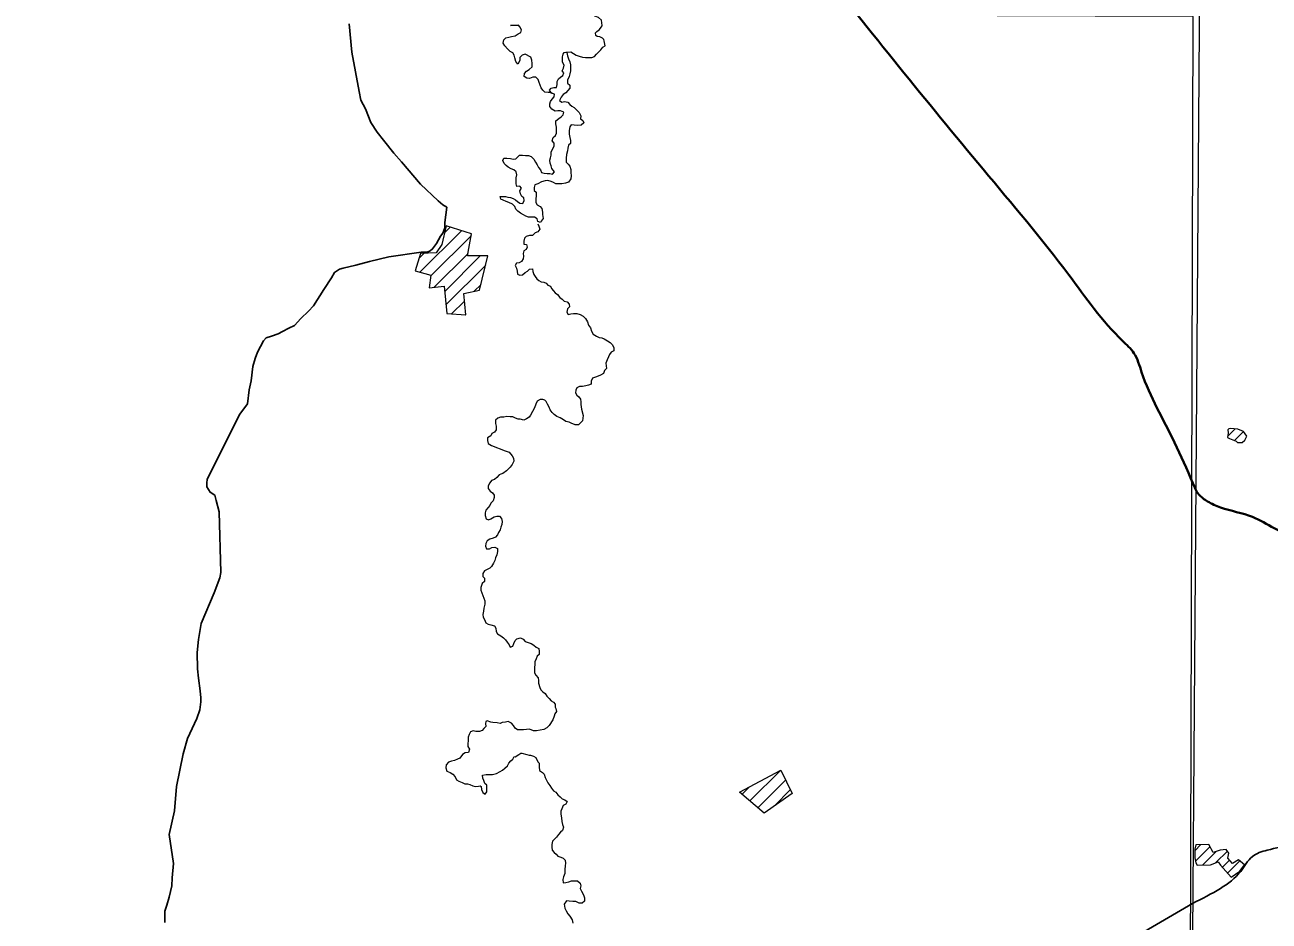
# Model space of a CAD drawing. Extents: x 553962 to 842807, y 8883888 to 9032388.
# Drawn here: x 614032 to 618828, y 8906368 to 8909821 of the extents above; entities that cross this region are included whole.
import ezdxf

# ---------------------------------------------------------------- set-up
doc = ezdxf.new("R2010")
doc.units = 0
doc.header["$LTSCALE"] = 200
doc.layers.add('6', color=7, linetype='Continuous', lineweight=13)

msp = doc.modelspace()

# ---------------------------------------------------------------- linework, layer by layer
at = {"layer": '6'}
for p, q in [((615904.1, 8909819.7), (615934.2, 8909820.7)), ((615934.2, 8909820.7), (615904.1, 8909819.7)), ((615649.7, 8909020.2), (615671.6, 8909042.1)), ((615555, 8908868.9), (615714.5, 8909028.4)), ((615596.6, 8908853.9), (615753, 8909010.4)), ((615551, 8908921.5), (615570.3, 8908940.8)), ((615609.5, 8908810.3), (615740.3, 8908941.1)), ((615650.5, 8908794.7), (615787.5, 8908931.8)), ((615655.1, 8908742.7), (615808.4, 8908896.1)), ((615763.9, 8908795), (615790.3, 8908821.4)), ((615676.6, 8908707.7), (615726.4, 8908757.5)), ((615729.6, 8908704.1), (615731.2, 8908705.7)), ((618667.8, 8908235.7), (618697.2, 8908265)), ((618694.5, 8908219.9), (618729.1, 8908254.5)), ((616826.8, 8906831.1), (616945.6, 8906949.9)), ((616796.4, 8906857.3), (616825.3, 8906886.1)), ((616857.3, 8906805), (616964, 8906911.7)), ((616921.3, 8906812.4), (616982.4, 8906873.5)), ((618541.3, 8906638.8), (618565.2, 8906662.7)), ((618544.4, 8906599.4), (618599.8, 8906654.9)), ((618571.2, 8906583.9), (618623, 8906635.6)), ((618623.2, 8906593.4), (618667.4, 8906637.6)), ((618647.2, 8906575), (618675.6, 8906603.4)), ((618667.4, 8906552.7), (618715.2, 8906600.5))]:
    msp.add_line(p, q, dxfattribs=at)
for points in [[(618663, 8924716.1), (618558.3, 8909803.7), (618456.5, 8896026.7)], [(616257, 8909818.6), (616254.6, 8909839.7), (616243.1, 8909850.2), (616229.2, 8909854.7), (616225.9, 8909857.9), (616206.9, 8909866.8), (616203.1, 8909869.8), (616194.2, 8909879.1), (616192.8, 8909887.3)], [(616064.9, 8909557.5), (616059.5, 8909560.9), (616049.3, 8909561), (616036.1, 8909562.1), (616029, 8909570.3), (616021.9, 8909578.4), (616017.9, 8909588.7), (616014, 8909599.9), (616010, 8909611.1), (616000.9, 8909620.3), (615989.7, 8909619.4), (615977.4, 8909615.4), (615967.3, 8909615.5), (615957.1, 8909622.7), (615957.2, 8909633.9), (615965.4, 8909643), (615975.6, 8909650.1), (615986.9, 8909660.2), (615987, 8909672.4), (615986.1, 8909685.6), (615982.1, 8909696.9), (615959.8, 8909708.2), (615948.6, 8909704.2), (615939.3, 8909696.1), (615939.2, 8909683.9), (615932, 8909669.7), (615924, 8909680.9), (615921, 8909694.2), (615918, 8909704.4), (615913, 8909713.6), (615902.9, 8909718.8), (615891.8, 8909729), (615881.7, 8909741.3), (615875.6, 8909750.5), (615878.8, 8909763.7), (615886, 8909771.8), (615897.2, 8909773.8), (615907.3, 8909776.8), (615921.6, 8909779.8), (615933.9, 8909786.8), (615943.1, 8909791.8), (615946.2, 8909803), (615940.1, 8909813.3), (615934.2, 8909820.7)], [(616269.4, 8909741.1), (616265.1, 8909760), (616263.7, 8909765.6), (616258.7, 8909770.3), (616248.6, 8909775.1), (616238.4, 8909776.8), (616232.9, 8909781), (616231.6, 8909791.2), (616236.2, 8909796.2), (616241.4, 8909799.2), (616246.6, 8909803.2), (616253.9, 8909813.2), (616257, 8909818.3), (616257, 8909818.6)], [(616120.8, 8909714.8), (616123.8, 8909702.5), (616127.8, 8909690.3), (616132.8, 8909679.1), (616135.7, 8909667.8), (616135.7, 8909657.6), (616135.6, 8909644.4), (616132.5, 8909633.2), (616130.3, 8909622), (616124.2, 8909608.8), (616124.1, 8909596.6), (616132.2, 8909589.4), (616132.1, 8909578.2), (616124.9, 8909569.1), (616116.7, 8909560), (616106.5, 8909552.9), (616099.3, 8909542.8), (616093.1, 8909530.6), (616102.2, 8909523.4), (616112.4, 8909526.4), (616124.6, 8909523.2), (616132.7, 8909515), (616140.8, 8909507.8), (616149.9, 8909503.7), (616158, 8909494.5), (616169.1, 8909483.2), (616175.1, 8909470.9), (616174, 8909459.8), (616182.1, 8909453.6), (616186.1, 8909444.4), (616175.8, 8909435.3), (616163.6, 8909434.3), (616149.4, 8909435.5), (616138.2, 8909436.6), (616132.1, 8909428.4), (616129.9, 8909414.2), (616129.8, 8909400.9), (616132.8, 8909387.7), (616134.8, 8909376.5), (616135.7, 8909364.2), (616127.5, 8909358.2), (616124.4, 8909346), (616123.3, 8909335.8), (616119.1, 8909322.6), (616119, 8909307.3), (616118.9, 8909293), (616126, 8909284.8), (616132, 8909276.6), (616137, 8909264.4), (616137, 8909253.2), (616137.9, 8909239.9), (616136.8, 8909228.7), (616127.6, 8909215.6), (616116.3, 8909211.5), (616101.1, 8909208.6), (616088.8, 8909208.7), (616078.7, 8909208.7), (616069.6, 8909213.9), (616060.4, 8909218), (616048.2, 8909221.2), (616037, 8909220.2), (616023.8, 8909217.2), (616009.5, 8909209.2), (615998.3, 8909205.2), (615995.2, 8909195), (615995.1, 8909183.8), (616003.2, 8909176.6), (616000.9, 8909136.9), (616006.9, 8909128.7), (616018.2, 8909122.1), (616024.8, 8909113.3), (616027, 8909100.1), (616027, 8909091.3), (616029.2, 8909075.9), (616022.6, 8909064.9), (616019.7, 8909060.4), (616009.5, 8909063.5), (616006.5, 8909073.7), (615996.4, 8909079.9), (615986.2, 8909079.9), (615973, 8909081), (615962.9, 8909084.2), (615953.8, 8909089.3), (615942.6, 8909095.5), (615931.5, 8909103.7), (615924.4, 8909111.9), (615920.4, 8909121.1), (615911.3, 8909130.3), (615897.1, 8909136.5), (615887, 8909140.7), (615875.8, 8909145.8), (615866.7, 8909150), (615863.7, 8909160.2), (615873.9, 8909160.1), (615884, 8909160.1), (615894.2, 8909158), (615904.4, 8909156.9), (615914.5, 8909152.7), (615923.6, 8909147.6), (615930.7, 8909140.4), (615939.8, 8909134.2)], [(615939.8, 8909134.2), (615952, 8909133.1), (615956.2, 8909144.3), (615955.2, 8909154.5), (615947.1, 8909160.7), (615942.1, 8909170.9), (615940.1, 8909182.1), (615946.3, 8909192.3), (615940.3, 8909200.4), (615928.1, 8909198.5), (615925.1, 8909208.7), (615925.2, 8909221.9), (615926.2, 8909232.1), (615928.4, 8909243.3), (615925.4, 8909255.6), (615916.3, 8909262.8), (615906.1, 8909266.9), (615895, 8909273.1), (615886.9, 8909279.2), (615879.8, 8909287.4), (615873.8, 8909298.7), (615877.9, 8909307.8), (615890.2, 8909307.7), (615903.4, 8909306.6), (615914.5, 8909304.5), (615924.7, 8909305.5), (615931.9, 8909312.6), (615939.1, 8909319.7), (615950.2, 8909319.6), (615961.4, 8909318.5), (615973.6, 8909318.4), (615983.8, 8909314.3), (615993.9, 8909304), (615999.9, 8909292.8), (616007, 8909282.5), (616012, 8909271.3), (616019, 8909263.1), (616023, 8909252.9), (616033.2, 8909249.8), (616045.4, 8909248.7), (616055.6, 8909248.6), (616065.7, 8909246.5), (616072.9, 8909255.6), (616063.8, 8909267.9), (616060.8, 8909278.1), (616056.8, 8909288.3), (616055.9, 8909299.6), (616058, 8909309.7), (616061.1, 8909319.9), (616060.2, 8909332.1), (616066.4, 8909343.3), (616072.6, 8909355.5), (616071.6, 8909365.7), (616064.6, 8909374.9), (616067.7, 8909387.1), (616076.9, 8909395.2), (616081, 8909404.3), (616081.1, 8909417.6), (616081.2, 8909427.8), (616079.2, 8909440), (616078.3, 8909451.2), (616089.6, 8909460.3), (616099.8, 8909467.4), (616107, 8909474.4), (616109.1, 8909484.6), (616096.9, 8909490.8), (616085.7, 8909489.9), (616075.5, 8909488.9), (616063.3, 8909496.1), (616055.3, 8909506.4), (616055.4, 8909516.6), (616057.5, 8909526.7), (616064.7, 8909535.8), (616071.8, 8909543.9), (616073.9, 8909555.1), (616061.8, 8909558.3), (616054.7, 8909569.5), (616060.9, 8909577.6), (616071.1, 8909580.6), (616081.2, 8909579.6), (616083.3, 8909591.8), (616083.4, 8909603), (616088.6, 8909613.1), (616096.8, 8909620.2), (616106, 8909626.2), (616109.1, 8909636.4), (616103, 8909644.6), (616108.2, 8909654.8), (616111.3, 8909665.9), (616104.3, 8909678.2), (616104.3, 8909688.4), (616104.4, 8909698.6), (616107.2, 8909708.9), (616111.2, 8909714.9), (616116.8, 8909716.6), (616120.8, 8909714.8)], [(616116.8, 8909716.6), (616136.1, 8909717.2), (616157.4, 8909704.4), (616168.6, 8909701.2), (616181.8, 8909697.1), (616192.9, 8909696), (616204.1, 8909695.9), (616217.3, 8909695.9), (616227.5, 8909699.9), (616235.7, 8909709), (616243.9, 8909717.1), (616252.1, 8909725.2), (616259.3, 8909735.3), (616269.4, 8909741.1)], [(616009.4, 8909055.4), (616012.9, 8909046), (616016.9, 8909033.7), (616009.7, 8909024.6), (615998.5, 8909019.6), (615989.3, 8909010.5), (615977.1, 8909009.5), (615964.8, 8909006.6), (615957.7, 8908999.5), (615955.6, 8908988.3), (615955.5, 8908977.1), (615965.7, 8908975), (615968.6, 8908964.8), (615964.5, 8908955.6), (615955.3, 8908950.6), (615952.2, 8908940.4), (615954.2, 8908930.2), (615953.1, 8908920), (615946.9, 8908909.9), (615936.7, 8908904.8), (615926.5, 8908903.9), (615922.4, 8908894.8), (615927.4, 8908883.5), (615929.3, 8908872.3), (615931.3, 8908861.1), (615940.4, 8908856.9), (615950.6, 8908857.9), (615959.8, 8908867), (615969, 8908873.1), (615977.2, 8908880.1), (615988.4, 8908881.1), (615990.4, 8908870.9), (615993.3, 8908859.7), (615999.4, 8908851.5), (616005.4, 8908843.3), (616012.5, 8908836.1), (616021.6, 8908832), (616031.8, 8908829.9), (616040.9, 8908825.7), (616048, 8908818.6), (616058.1, 8908814.4), (616062.1, 8908805.2), (616069.2, 8908797), (616076.3, 8908788.8), (616085.4, 8908782.7), (616093.4, 8908770.4), (616102.6, 8908764.2), (616110.6, 8908757), (616122.8, 8908753.9), (616129.9, 8908745.7), (616131.8, 8908734.5), (616123.7, 8908727.4), (616120.5, 8908714.2), (616126.6, 8908706), (616136.8, 8908708), (616146.9, 8908709.9), (616159.1, 8908709.9), (616172.3, 8908705.7), (616184.5, 8908698.5), (616192.6, 8908690.3), (616200.6, 8908677), (616204.6, 8908664.7), (616211.7, 8908653.5), (616216.7, 8908641.2), (616222.7, 8908630)], [(616222.7, 8908630), (616234.8, 8908621.8), (616246, 8908616.6), (616256.2, 8908615.5), (616265.3, 8908611.4), (616277.4, 8908604.2), (616288.6, 8908597), (616296.7, 8908588.8), (616302.7, 8908577.5), (616302.6, 8908565.3), (616291.4, 8908560.3), (616285.2, 8908551.1), (616281.1, 8908542), (616275.9, 8908530.8), (616270.7, 8908517.6), (616272.7, 8908507.4), (616273.6, 8908497.2), (616266.5, 8908489.1), (616262.3, 8908477.9), (616251.1, 8908471.9), (616241.9, 8908467.9), (616231.7, 8908463.9), (616219.5, 8908459.9), (616215.3, 8908448.7), (616215.2, 8908437.5), (616204, 8908433.5), (616193.8, 8908430.5), (616181.6, 8908428.5), (616169.4, 8908427.6), (616159.2, 8908422.6), (616155.1, 8908413.4), (616154, 8908403.2), (616160, 8908395.1), (616167.1, 8908387.9), (616174.2, 8908379.7), (616175.1, 8908369.5), (616175, 8908358.3)], [(616175, 8908358.3), (616178, 8908341.3), (616178, 8908341.3), (616184.1, 8908316.9), (616181.1, 8908295.6), (616165.8, 8908280.4), (616152.6, 8908280.4), (616137.4, 8908287), (616130, 8908290.2), (616117.7, 8908292.7), (616107.9, 8908299.2), (616094.8, 8908307.4), (616082.5, 8908312.3), (616072.2, 8908319.8), (616064, 8908328.4), (616056.9, 8908337.6), (616052.9, 8908347.8), (616046.9, 8908360.1), (616041.9, 8908370.3), (616036.2, 8908374.8), (616028.1, 8908378.1), (616018.5, 8908377.6), (616006.3, 8908371.6), (616001.1, 8908359.7), (615996.4, 8908346.4), (615988.8, 8908331.2), (615981.2, 8908317.9), (615975.5, 8908310.3), (615966, 8908303.7), (615954.7, 8908298.9), (615940.5, 8908301.8), (615932.9, 8908302.7), (615923.4, 8908306.5), (615913.3, 8908311.1), (615902.1, 8908311.1), (615889.9, 8908312.2), (615877.9, 8908309.4), (615865.6, 8908310.3), (615855.2, 8908306.5), (615845.7, 8908298.9), (615846.1, 8908297.2), (615846, 8908285), (615848.9, 8908274.8), (615848.8, 8908261.6), (615842.7, 8908252.4), (615832.5, 8908246.4), (615828, 8908237.9), (615814.8, 8908230.5), (615814.8, 8908230.5), (615814.8, 8908219.9), (615818, 8908208.8), (615830.1, 8908200.5), (615882.9, 8908179.8), (615898.8, 8908174.7), (615910.1, 8908160.5), (615915.8, 8908151.9), (615916.4, 8908140), (615910.9, 8908127.7), (615902.7, 8908116.7), (615889, 8908102.9), (615873.8, 8908093.3), (615867, 8908090.6), (615859.9, 8908088.3), (615850.6, 8908077.1), (615842.5, 8908070.1)], [(615842.5, 8908070.1), (615831.2, 8908066.1), (615824.1, 8908056.9), (615817.9, 8908045.8), (615817.8, 8908035.6), (615825.9, 8908024.3), (615834, 8908018.2), (615841, 8908010), (615841, 8907999.8), (615836.8, 8907987.6), (615828.6, 8907978.5), (615824.5, 8907969.3), (615817.3, 8907961.2), (615809.1, 8907951.1), (615806, 8907940.9), (615805.9, 8907930.7), (615809.9, 8907918.5), (615819, 8907914.3), (615828.2, 8907918.4), (615840.4, 8907925.4), (615851.7, 8907928.4), (615861.8, 8907928.3), (615868.9, 8907919.1), (615871.8, 8907907.9), (615870.8, 8907896.7), (615866.6, 8907886.5), (615864.5, 8907876.3), (615857.3, 8907865.2), (615853.2, 8907856.1), (615846, 8907847.9), (615836.8, 8907843.9), (615824.6, 8907839.9), (615813.4, 8907833.9), (615809.2, 8907823.7), (615807.1, 8907812.5), (615811.1, 8907802.3), (615822.3, 8907802.2)], [(615822.3, 8907802.2), (615832.5, 8907807.3), (615843.7, 8907809.2), (615853.8, 8907804.1), (615853.8, 8907791.9), (615850.6, 8907779.7), (615846.5, 8907768.5), (615843.3, 8907757.3), (615838.2, 8907747.1), (615831, 8907735), (615823.8, 8907727.9), (615803.4, 8907717.8), (615797.2, 8907707.7), (615797.2, 8907696.5), (615804.2, 8907689.3), (615804.1, 8907677.1), (615794.9, 8907669), (615789.7, 8907653.7), (615789.7, 8907643.5), (615793.7, 8907633.3), (615797.7, 8907623.1), (615801.7, 8907612.9), (615804.7, 8907602.7), (615804.6, 8907589.4), (615801.4, 8907574.2), (615800.3, 8907563), (615797.2, 8907549.8), (615799.1, 8907539.6), (615803.1, 8907530.4), (615809.2, 8907517.1), (615818.3, 8907511.9), (615828.4, 8907509.8), (615841.6, 8907505.7), (615847.7, 8907497.5), (615848.6, 8907484.2), (615853.6, 8907475), (615866.8, 8907466.8), (615876.9, 8907459.6), (615884, 8907452.4), (615891, 8907443.2), (615898.1, 8907433), (615902.1, 8907423.8), (615912.3, 8907427.8), (615916.4, 8907437.9), (615921.6, 8907449.1), (615928.8, 8907456.2), (615942, 8907459.2), (615952.1, 8907454), (615960.2, 8907445.8), (615971.4, 8907441.7), (615983.6, 8907437.5), (615993.7, 8907431.3), (616002.8, 8907423.1), (616012.9, 8907418), (616014.9, 8907406.8), (616014.8, 8907395.6), (616006.6, 8907388.5), (616002.5, 8907378.3), (615998.3, 8907367.1), (615997.2, 8907356.9), (615996.2, 8907345.8), (615996.1, 8907335.6), (615996, 8907324.3), (616001, 8907315.2), (616010.1, 8907305.9)], [(616010.1, 8907305.9), (616012.1, 8907295.7), (616012, 8907284.5), (616017, 8907268.2), (616021, 8907259), (616028.1, 8907251.8), (616037.2, 8907244.6), (616044.2, 8907234.4), (616052.3, 8907226.2), (616060.4, 8907217), (616069.5, 8907211.8), (616076.6, 8907203.6), (616076.5, 8907192.4), (616078.1, 8907186.9), (616081, 8907175.5), (616075.3, 8907166.9), (616072.4, 8907158.4), (616066.7, 8907144.1), (616052.5, 8907121.3), (616043.9, 8907112.7), (616032.5, 8907107), (616004, 8907101.3), (615992.6, 8907101.3), (615977.2, 8907107.5), (615966, 8907106.5), (615953.8, 8907105.6), (615943.7, 8907105.7), (615930.4, 8907105.7), (615922.3, 8907111.9), (615915.3, 8907122.1), (615908.2, 8907131.3), (615895, 8907137.6), (615884.8, 8907134.6), (615871.6, 8907133.6), (615864.6, 8907129.9), (615852.8, 8907131.6), (615836, 8907133.3)], [(615836, 8907133.3), (615827.6, 8907134.9), (615814.2, 8907140), (615808.6, 8907137.1), (615807.5, 8907129.9), (615809.2, 8907118.1), (615801.3, 8907110.6), (615795.1, 8907102.5), (615783.9, 8907098.5), (615770.7, 8907098.6), (615760.5, 8907101.7), (615749.3, 8907097.7), (615744.1, 8907087.6), (615741, 8907076.4), (615740.9, 8907063.2), (615739.8, 8907053), (615739.8, 8907040.7), (615745.8, 8907030.5), (615742.6, 8907017.3), (615729.4, 8907016.4), (615719.2, 8907010.3), (615708.9, 8906996.1), (615699.8, 8906992.1), (615688.5, 8906987.1), (615676.3, 8906984.1), (615665.1, 8906980.1), (615655.8, 8906970), (615654.8, 8906958.8), (615658.7, 8906945.5), (615670.9, 8906941.3), (615681, 8906934.2), (615690.1, 8906923.9), (615695.1, 8906912.7), (615705.3, 8906907.5), (615717.4, 8906902.3), (615727.6, 8906897.2), (615737.8, 8906897.1), (615747.1, 8906894.6), (615758.8, 8906889.6), (615767.2, 8906886.2), (615780.7, 8906887.9), (615787.4, 8906889.6), (615790.6, 8906886.6), (615791.5, 8906875.4), (615797.5, 8906863.1), (615806.7, 8906857.9), (615812.8, 8906866.1), (615812.9, 8906878.3), (615813, 8906891.5), (615804.9, 8906898.7), (615800.9, 8906909.9), (615796.9, 8906919.1), (615796, 8906930.3), (615810.2, 8906933.3), (615821.4, 8906933.2), (615834.6, 8906933.2), (615849.9, 8906937.1), (615864.2, 8906944.2), (615873.4, 8906949.2), (615882.6, 8906957.3), (615891.8, 8906966.4), (615898, 8906976.6), (615905.2, 8906985.7), (615913.4, 8906991.8), (615917.5, 8907001.9)], [(615917.5, 8907001.9), (615921.4, 8907001.4), (615935.6, 8907010), (615944.2, 8907015.7), (615947, 8907015.7), (615967, 8907010), (615975.5, 8907007.1), (615981.2, 8907007.1), (615992.6, 8907004.3), (616001.2, 8906998.6), (616009.7, 8906981.4), (616014, 8906976.8), (616013.9, 8906962.6), (616015.8, 8906948.3), (616026.9, 8906941.1), (616034, 8906933.9), (616038, 8906921.7), (616042, 8906911.5), (616048, 8906901.2), (616055.1, 8906891), (616062.1, 8906880.8), (616069.2, 8906870.5), (616078.3, 8906864.4), (616086.4, 8906854.1), (616095.5, 8906846.9), (616103.6, 8906839.8), (616112.7, 8906835.6), (616121.8, 8906829.4), (616116.6, 8906819.3), (616106.4, 8906813.2), (616102.3, 8906801), (616098.1, 8906791.9), (616098.1, 8906780.7), (616100, 8906766.4), (616101.9, 8906752.1), (616104.9, 8906740.9), (616107.9, 8906729.7)], [(616107.9, 8906729.7), (616104.8, 8906717.5), (616096.6, 8906710.4), (616089.4, 8906702.3), (616081.2, 8906691.2), (616074, 8906684.1), (616065.8, 8906676), (616062.7, 8906663.8), (616062.6, 8906653.6), (616064.6, 8906641.3), (616071.6, 8906632.1), (616079.7, 8906626), (616086.8, 8906618.8), (616097.9, 8906614.6), (616107.1, 8906610.5), (616114.1, 8906603.3), (616116.1, 8906591.1), (616114, 8906580.9), (616113.9, 8906566.7), (616112.8, 8906551.4), (616107.6, 8906538.2), (616105.5, 8906528), (616107.4, 8906515.8), (616117.6, 8906516.7), (616128.8, 8906519.7), (616139, 8906522.7), (616149.2, 8906523.6), (616162.4, 8906523.6), (616172.5, 8906514.3), (616175.5, 8906504.1), (616172.4, 8906493.9), (616177.4, 8906483.7), (616185.4, 8906469.4), (616189.4, 8906457.2), (616189.3, 8906444.9), (616180.1, 8906436.8), (616168.9, 8906436.9), (616155.8, 8906443.1), (616143.6, 8906444.2), (616130.3, 8906445.3), (616119.2, 8906446.4), (616110.9, 8906433.2), (616113.9, 8906417.9), (616117.9, 8906407.7), (616124.9, 8906396.4), (616133, 8906387.2), (616142.1, 8906372.9), (616144, 8906360.7)]]:
    msp.add_lwpolyline(points, dxfattribs=at)
for points in [[(618535.2, 8909853.3), (607574.3, 8909890.7), (607543.3, 8898835.3), (618504.2, 8898795.8)], [(615656.2, 8909047), (615638.8, 8908975.8), (615617.5, 8908943.2), (615556.6, 8908940.1), (615536.8, 8908874.1), (615597, 8908856.8), (615590.3, 8908808.4), (615648.8, 8908814.2), (615658, 8908708.9), (615731.3, 8908704), (615723.8, 8908786.2), (615785, 8908799.6), (615817.1, 8908931.8), (615738.6, 8908931.7), (615754, 8909015.7)], [(618729.8, 8908254.2), (618707.5, 8908263.9), (618680.9, 8908266.8), (618672.1, 8908265.5), (618669.1, 8908261.2), (618669.9, 8908249.9), (618668.6, 8908238.7), (618667, 8908232.2), (618674.8, 8908227.9), (618687.9, 8908222.6), (618700.8, 8908217.5), (618706.7, 8908211.8), (618723.8, 8908212.4), (618734.6, 8908221.5), (618742.6, 8908236.5)], [(616786.7, 8906865.6), (616945.6, 8906950.1), (616989.1, 8906859.5), (616881.1, 8906784.5)], [(618595.3, 8906663), (618545.6, 8906662.6), (618541.1, 8906644.9), (618542, 8906612), (618545.6, 8906593), (618551, 8906583.5), (618601.6, 8906584.4), (618631.9, 8906597.1), (618640, 8906583.1), (618681.6, 8906537), (618714.5, 8906560), (618732.6, 8906584.9), (618710.5, 8906604.7), (618686.5, 8906589.8), (618669.4, 8906611.1), (618673, 8906630.5), (618662.6, 8906643.6), (618639.6, 8906640.9), (618612.5, 8906632.3)]]:
    msp.add_lwpolyline(points, close=True, dxfattribs=at)
at = {"layer": '6', "lineweight": 25}
for points in [[(615282, 8909824.9), (615292.5, 8909716.1), (615320.5, 8909565.2), (615327.5, 8909531.6), (615344.7, 8909497.9), (615365.9, 8909445.9), (615390.2, 8909408.2), (615414.6, 8909376.6), (615454.1, 8909327.6), (615483.5, 8909293.9), (615556.6, 8909207.2), (615624.7, 8909143.6), (615643.3, 8909127.9), (615658.6, 8909118.9)], [(615658.6, 8909118.9), (615650.8, 8909060.3), (615650.7, 8909038.9), (615643.5, 8909018.5), (615634.3, 8909007.3), (615618.9, 8908978.8), (615603.5, 8908958.5), (615594.3, 8908950.4), (615582.5, 8908946.1), (615559.6, 8908945.5)], [(615559.6, 8908945.5), (615435.3, 8908928.2), (615359.8, 8908910), (615307.8, 8908895.9), (615258.9, 8908883.7), (615244.6, 8908880.7), (615225.2, 8908867.5), (615213.9, 8908847.1), (615184.2, 8908802.4), (615144.2, 8908739.3), (615124.8, 8908717.9), (615096.2, 8908690.5), (615071.6, 8908663), (615049.2, 8908652.8), (615024.7, 8908639.7), (615007.8, 8908631.5), (614982.8, 8908622.4), (614962.4, 8908615.3), (614951.2, 8908604.1), (614928.6, 8908560.4), (614919.3, 8908535.9), (614910.1, 8908505.4), (614903.7, 8908449.3), (614896.5, 8908414.7), (614890.2, 8908361.8), (614860.5, 8908321.1), (614734.2, 8908070.7), (614733.2, 8908055.4), (614733.1, 8908042.1), (614746.3, 8908020.7), (614763.6, 8908009.5), (614769.6, 8907989.1), (614780.6, 8907945.3), (614786.9, 8907711.9), (614783.8, 8907690.6), (614762.2, 8907633.5), (614711.8, 8907514.4), (614701.4, 8907453.3), (614696.1, 8907403.4), (614697.9, 8907340.2), (614700.8, 8907304.6), (614707.8, 8907255.7), (614709.7, 8907228.2), (614710.7, 8907212.9), (614706.5, 8907182.3), (614694.2, 8907148.7), (614659.2, 8907071.3), (614642.7, 8907012.3), (614616.8, 8906887), (614608.3, 8906793.3), (614588.6, 8906701.6), (614605.5, 8906590.6)], [(614605.5, 8906590.6), (614600.2, 8906534.5), (614599.1, 8906504), (614587.7, 8906460.2), (614579.4, 8906429.6), (614571.2, 8906406.2), (614571, 8906362.4)], [(618533.2, 8906436.6), (617978.2, 8906112.6), (617967, 8906109.6), (617874.3, 8906097.6), (617843.7, 8906095.6), (617826.3, 8906081.3), (617808.9, 8906055.9), (617776.2, 8906022.3), (617753.7, 8906010.2), (617735.4, 8906008.2), (617647.6, 8905973.7), (617574.1, 8905917.8), (617526.6, 8905893.4)]]:
    msp.add_lwpolyline(points, dxfattribs=at)
at = {"layer": '6', "lineweight": 40}
msp.add_spline([(615971.7, 8911432.5), (616138.5, 8911227.2), (616313.3, 8911009), (616504.8, 8910771.9), (616895.5, 8910293.3), (617079.2, 8910062.8), (617725.5, 8909265.3), (618056.1, 8908857.7), (618263.2, 8908603.7), (618306.6, 8908556.9), (618336.6, 8908483.4), (618463.5, 8908212.8), (618533.7, 8908055.7), (618557.1, 8908012.3), (618590.5, 8907985.6), (618640.6, 8907962.2), (618764.1, 8907925.4), (618847.6, 8907882), (618877.7, 8907865.3), (618937.8, 8907811.8), (618997.9, 8907778.4), (619028, 8907745), (619141.5, 8907698.2), (619241.7, 8907674.8), (619372, 8907724.9), (619488.8, 8907801.8), (619552.3, 8907878.6), (619575.7, 8907905.4), (619599.1, 8907898.7), (619632.5, 8907871.9), (619679.2, 8907871.9), (619782.8, 8907918.7), (619872.9, 8907952.1), (619949.7, 8907952.1), (620026.6, 8907932.1), (620080, 8907908.7), (620120.1, 8907902), (620166.8, 8907932.1), (620233.6, 8907952.1), (620300.4, 8907958.8), (620363.9, 8907992.2), (620444, 8908052.4), (620517.5, 8908095.8), (620586.9, 8908115.3)], degree=3, dxfattribs=at)
at = {"layer": '6', "lineweight": 25}
msp.add_spline([(618533.2, 8906436.6), (618640.7, 8906494.3), (618718.4, 8906559.7), (618763.3, 8906617), (618820.6, 8906641.5), (619016.9, 8906678.3), (619176.3, 8906711), (619254, 8906735.6), (619352.2, 8906825.5), (619442.1, 8906899.1), (619532.1, 8907042.2), (619630.2, 8907238.5), (619687.5, 8907398), (619720.2, 8907528.8), (619740.6, 8907635.2), (619765.2, 8907684.2), (619806, 8907741.5), (619834.7, 8907831.4), (619871.5, 8907884.6), (619957.3, 8907905), (620026.8, 8907892.8), (620094.6, 8907904)], degree=3, dxfattribs=at)

doc.saveas('drawing.dxf')
